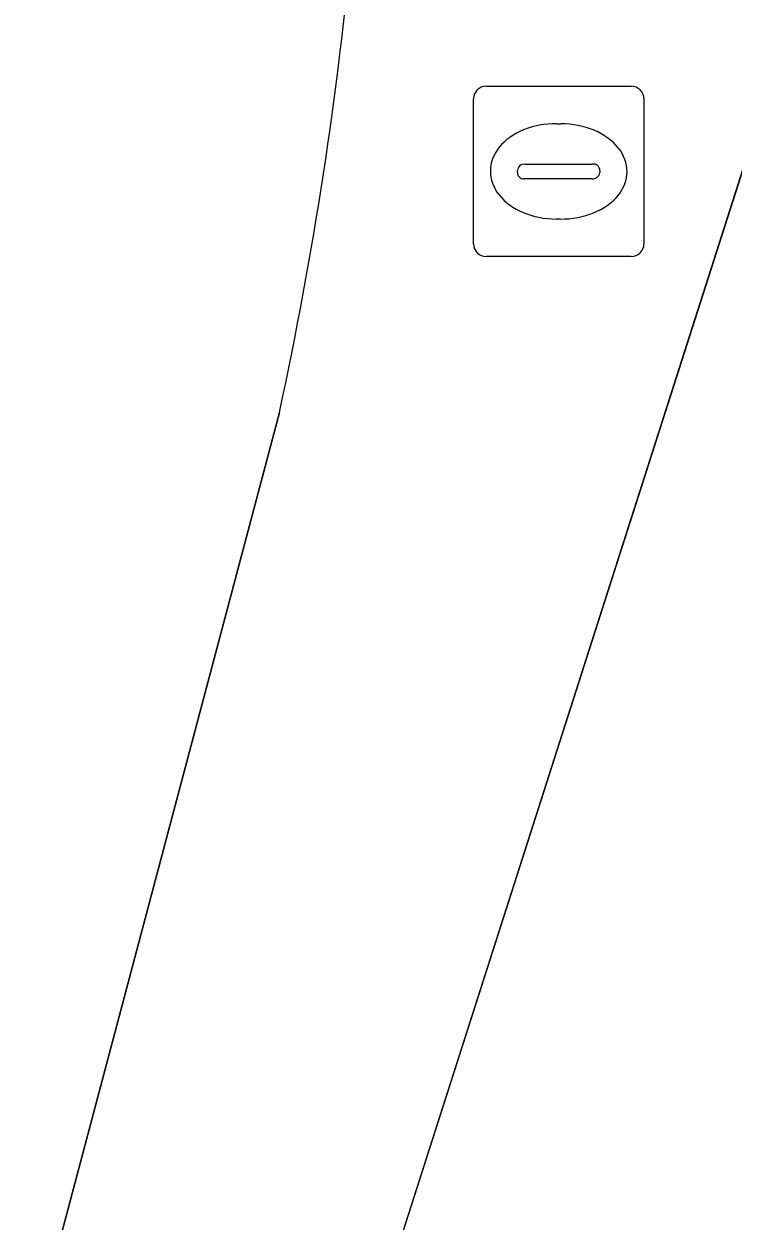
# Model space of a CAD drawing. Extents: x 161087 to 161926, y 382572 to 383873.
# Drawn here: x 161126.01 to 161130.17, y 383430.55 to 383437.58 of the extents above; entities that cross this region are included whole.
import ezdxf

# ---------------------------------------------------------------- set-up
doc = ezdxf.new("R2010")
doc.units = 0
for name, color, linetype in [('IMGEO_Berm_groen', 7, 'Continuous'), ('IMGEO_Fietspad_gesloten', 7, 'Continuous'), ('IMGEO_Rijbaan_lokaal_gesloten', 7, 'Continuous'), ('IMGEO_Rioolput', 7, 'Continuous')]:
    doc.layers.add(name, color=color, linetype=linetype)

msp = doc.modelspace()

# ---------------------------------------------------------------- linework, layer by layer
at = {"layer": 'IMGEO_Berm_groen'}
msp.add_lwpolyline([(161127.511, 383435.3), (161126.219, 383430.427), (161122.46, 383418.773), (161116.813, 383401.135), (161116.421, 383399.847), (161118.23, 383399.279), (161126.242, 383424.257), (161134.175, 383449.057)], dxfattribs=at)
msp.add_arc((161104.6927, 383440.233), 23.3455, 347.80117, 1.76977, dxfattribs=at)
at = {"layer": 'IMGEO_Fietspad_gesloten'}
msp.add_lwpolyline([(161155.682, 383515.827), (161151.246, 383501.964), (161146.975, 383488.617), (161146.735, 383487.867), (161138.885, 383463.652), (161136.844, 383457.354), (161135.989, 383454.718), (161134.743, 383450.833), (161134.175, 383449.057), (161126.242, 383424.257), (161118.23, 383399.279), (161116.849, 383394.973), (161115.434, 383390.563), (161111.001, 383376.742), (161110.893, 383376.406), (161104.03, 383354.985), (161103.525, 383353.409), (161105.564, 383352.758), (161112.902, 383375.733), (161128.554, 383424.564)], dxfattribs=at)
at = {"layer": 'IMGEO_Rijbaan_lokaal_gesloten'}
msp.add_lwpolyline([(161108.1145, 383392.9714), (161113.625, 383391.147), (161115.038, 383395.556), (161116.421, 383399.847), (161116.813, 383401.135), (161122.46, 383418.773), (161126.219, 383430.427), (161127.511, 383435.3)], dxfattribs=at)
msp.add_arc((161104.6927, 383440.233), 23.3455, 347.80117, 1.76977, dxfattribs=at)
at = {"layer": 'IMGEO_Rioolput'}
for p, q in [((161128.7239, 383437.2155), (161129.5761, 383437.2155)), ((161128.6495, 383436.2889), (161128.6495, 383437.1411)), ((161129.6505, 383437.1411), (161129.6505, 383436.2889)), ((161129.1375, 383436.9947), (161129.1625, 383436.9947)), ((161128.951, 383436.7583), (161129.3489, 383436.7583)), ((161128.9079, 383436.7089), (161128.9079, 383436.7211)), ((161129.392, 383436.7211), (161129.392, 383436.7089)), ((161129.3455, 383436.6717), (161128.9476, 383436.6717)), ((161129.1595, 383436.4353), (161129.1346, 383436.4353)), ((161129.5761, 383436.2145), (161128.7239, 383436.2145))]:
    msp.add_line(p, q, dxfattribs=at)
for points in [[(161128.7239, 383437.2155), (161129.5761, 383437.2155)], [(161128.6495, 383436.2889), (161128.6495, 383437.1411)], [(161129.6505, 383437.1411), (161129.6505, 383436.2889)], [(161129.5761, 383436.2145), (161128.7239, 383436.2145)]]:
    msp.add_lwpolyline(points, dxfattribs=at)
for centre, radius, start, end in [((161128.726, 383437.139), 0.0765, 91.55205, 178.44795), ((161128.726, 383437.139), 0.0765, 91.55205, 178.44795), ((161129.574, 383437.139), 0.0765, 1.55205, 88.44795), ((161129.574, 383437.139), 0.0765, 1.55205, 88.44795), ((161128.9481, 383436.7181), 0.0403, 85.87752, 175.75265), ((161129.3534, 383436.7199), 0.0386, 1.73085, 96.63898), ((161128.9446, 383436.7082), 0.0366, 178.93798, 274.71019), ((161129.3494, 383436.7145), 0.043, 264.86636, 352.45326), ((161128.726, 383436.291), 0.0765, 181.55205, 268.44795), ((161128.726, 383436.291), 0.0765, 181.55205, 268.44795), ((161129.574, 383436.291), 0.0765, 271.55205, 358.44795), ((161129.574, 383436.291), 0.0765, 271.55205, 358.44795)]:
    msp.add_arc(centre, radius, start, end, dxfattribs=at)
for centre, major_axis, ratio, start_param, end_param in [((161129.136, 383436.715), (-0.3872, 0.002), 0.722429, 4.712389, 7.853982), ((161129.161, 383436.715), (-0.3901, 0.002), 0.717154, 1.570796, 4.712389)]:
    msp.add_ellipse(centre, major_axis=major_axis, ratio=ratio, start_param=start_param, end_param=end_param, dxfattribs=at)

doc.saveas('drawing.dxf')
